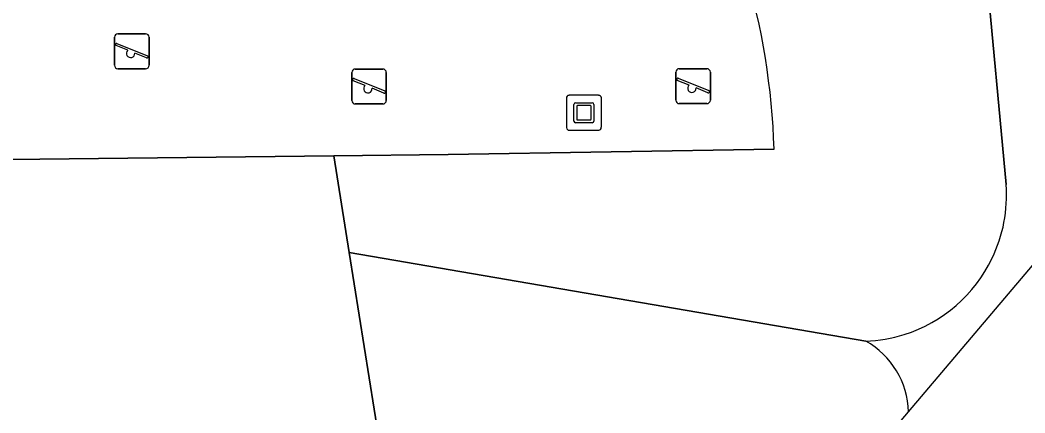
# Model space of a CAD drawing. Extents: x 156412 to 157779, y 382335 to 383768.
# Drawn here: x 157050.73 to 157079.52, y 382555.95 to 382567.2 of the extents above; entities that cross this region are included whole.
import ezdxf

# ---------------------------------------------------------------- set-up
doc = ezdxf.new("R2010")
doc.units = 0
for name, color, linetype in [('IMGEO_Berm_groen', 7, 'Continuous'), ('IMGEO_Groenvoorziening', 7, 'Continuous'), ('IMGEO_Kunstobject', 7, 'Continuous'), ('IMGEO_Speelvoorziening', 7, 'Continuous'), ('IMGEO_Terreindeel_zand', 7, 'Continuous')]:
    doc.layers.add(name, color=color, linetype=linetype)

msp = doc.modelspace()

# ---------------------------------------------------------------- linework, layer by layer
at = {"layer": 'IMGEO_Berm_groen'}
for points in [[(157074.961, 382558.008), (157060.161, 382560.549), (157061.023, 382555.16), (157061.158, 382553.088), (157061.114, 382551.013), (157060.892, 382548.95), (157060.494, 382546.913), (157059.923, 382544.917), (157059.182, 382542.978), (157058.277, 382541.11), (157057.216, 382539.327), (157056.005, 382537.641), (156893.199, 382344.307), (156887.078, 382336.95), (156888.962, 382335.351)], [(156888.962, 382335.351), (156893.579, 382340.772), (156916.206, 382367.343), (156936.316, 382390.956), (156977.262, 382439.269), (157000, 382466.098), (157028.733, 382500), (157076.181, 382555.983)]]:
    msp.add_lwpolyline(points, dxfattribs=at)
msp.add_arc((157073.817, 382555.939), 2.365, 1.0806, 61.0599, dxfattribs=at)
at = {"layer": 'IMGEO_Groenvoorziening'}
for points in [[(157056.005, 382537.641), (157057.216, 382539.327), (157058.277, 382541.11), (157059.182, 382542.978), (157059.923, 382544.917), (157060.494, 382546.913), (157060.892, 382548.95), (157061.114, 382551.013), (157061.158, 382553.088), (157061.023, 382555.16), (157060.161, 382560.549), (157059.718, 382563.318), (157044.542, 382563.143), (157058.303, 382579.294), (157050.943, 382585.546), (157026.802, 382557.033)], [(157076.181, 382555.983), (157091.257, 382573.771), (157097.102, 382580.668)], [(157078.416, 382569.94), (157078.401, 382568.75), (157078.985, 382562.493)], [(157078.985, 382562.493), (157078.401, 382568.75)], [(157072.334, 382563.503), (157062.998, 382563.356), (157059.718, 382563.318), (157060.161, 382560.549), (157074.961, 382558.008)]]:
    msp.add_lwpolyline(points, dxfattribs=at)
for centre, radius, start, end in [((157051.862, 382562.855), 20.483, 1.8129, 16.5076), ((157074.801, 382562.201), 4.194, 334.293, 3.9863), ((157074.801, 382562.201), 4.194, 334.293, 3.9863), ((157074.801, 382562.198), 4.192, 287.5312, 334.3357), ((157074.801, 382562.198), 4.192, 287.5312, 334.3357), ((157074.8, 382562.195), 4.19, 272.1961, 287.5531), ((157074.8, 382562.195), 4.19, 272.1961, 287.5531), ((157073.817, 382555.939), 2.365, 1.0806, 61.0599)]:
    msp.add_arc(centre, radius, start, end, dxfattribs=at)
at = {"layer": 'IMGEO_Kunstobject'}
for p, q in [((157066.385, 382564.965), (157066.385, 382564.124)), ((157066.385, 382564.965), (157066.385, 382564.124)), ((157067.301, 382565.049), (157066.46, 382565.049)), ((157067.301, 382565.049), (157066.46, 382565.049)), ((157067.385, 382564.133), (157067.385, 382564.974)), ((157067.385, 382564.133), (157067.385, 382564.974)), ((157066.599, 382564.313), (157066.599, 382564.787)), ((157066.649, 382564.837), (157067.123, 382564.837)), ((157066.679, 382564.737), (157066.679, 382564.363)), ((157067.073, 382564.757), (157066.699, 382564.757)), ((157067.093, 382564.363), (157067.093, 382564.737)), ((157067.173, 382564.787), (157067.173, 382564.313)), ((157066.699, 382564.343), (157067.073, 382564.343)), ((157066.469, 382564.049), (157067.31, 382564.049)), ((157066.469, 382564.049), (157067.31, 382564.049)), ((157067.123, 382564.263), (157066.649, 382564.263))]:
    msp.add_line(p, q, dxfattribs=at)
for centre, radius, start, end in [((157066.463, 382564.971), 0.0779, 92.4484, 184.2845), ((157066.463, 382564.971), 0.0779, 92.4484, 184.2845), ((157067.307, 382564.971), 0.0779, 2.4484, 94.2845), ((157067.307, 382564.971), 0.0779, 2.4484, 94.2845), ((157066.649, 382564.787), 0.05, 90, 180), ((157066.699, 382564.737), 0.02, 90, 180), ((157067.073, 382564.737), 0.02, 360, 90), ((157067.123, 382564.787), 0.05, 360, 90), ((157066.699, 382564.363), 0.02, 180, 270), ((157067.073, 382564.363), 0.02, 270, 0), ((157066.463, 382564.127), 0.0779, 182.4484, 274.2845), ((157066.463, 382564.127), 0.0779, 182.4484, 274.2845), ((157066.649, 382564.313), 0.05, 180, 270), ((157067.123, 382564.313), 0.05, 270, 0), ((157067.307, 382564.127), 0.0779, 272.4484, 4.2845), ((157067.307, 382564.127), 0.0779, 272.4484, 4.2845)]:
    msp.add_arc(centre, radius, start, end, dxfattribs=at)
at = {"layer": 'IMGEO_Speelvoorziening'}
for p, q in [((157053.437, 382565.911), (157053.437, 382566.711)), ((157053.437, 382566.711), (157053.437, 382565.911)), ((157053.537, 382566.811), (157054.327, 382566.811)), ((157054.327, 382566.811), (157053.537, 382566.811)), ((157054.427, 382566.711), (157054.427, 382565.911)), ((157054.427, 382565.911), (157054.427, 382566.711)), ((157053.82, 382566.339), (157053.481, 382566.476)), ((157053.506, 382566.536), (157054.382, 382566.183)), ((157054.358, 382566.123), (157054.018, 382566.26)), ((157054.327, 382565.811), (157053.537, 382565.811)), ((157053.537, 382565.811), (157054.327, 382565.811)), ((157060.334, 382565.802), (157061.124, 382565.802)), ((157061.124, 382565.802), (157060.334, 382565.802)), ((157069.618, 382565.812), (157070.408, 382565.812)), ((157070.408, 382565.812), (157069.618, 382565.812)), ((157060.234, 382564.902), (157060.234, 382565.702)), ((157060.234, 382565.702), (157060.234, 382564.902)), ((157060.303, 382565.527), (157061.179, 382565.174)), ((157061.224, 382565.702), (157061.224, 382564.902)), ((157061.224, 382564.902), (157061.224, 382565.702)), ((157069.518, 382564.912), (157069.518, 382565.712)), ((157069.518, 382565.712), (157069.518, 382564.912)), ((157069.901, 382565.34), (157069.562, 382565.477)), ((157069.587, 382565.537), (157070.463, 382565.184)), ((157070.508, 382565.712), (157070.508, 382564.912)), ((157070.508, 382564.912), (157070.508, 382565.712)), ((157060.617, 382565.33), (157060.278, 382565.467)), ((157061.155, 382565.114), (157060.815, 382565.251)), ((157070.439, 382565.124), (157070.099, 382565.261)), ((157061.124, 382564.802), (157060.334, 382564.802)), ((157060.334, 382564.802), (157061.124, 382564.802)), ((157070.408, 382564.812), (157069.618, 382564.812)), ((157069.618, 382564.812), (157070.408, 382564.812))]:
    msp.add_line(p, q, dxfattribs=at)
for centre, radius, start, end in [((157053.537, 382566.711), 0.1, 90, 180), ((157053.537, 382566.711), 0.1, 90, 180), ((157054.327, 382566.711), 0.1, 0, 90), ((157054.327, 382566.711), 0.1, 360, 90), ((157053.494, 382566.506), 0.0327, 68.078, 248.078), ((157053.899, 382566.249), 0.12, 130.9928, 5.1632), ((157054.37, 382566.153), 0.0327, 248.078, 68.078), ((157053.537, 382565.911), 0.1, 180, 270), ((157053.537, 382565.911), 0.1, 180, 270), ((157054.327, 382565.911), 0.1, 270, 0), ((157054.327, 382565.911), 0.1, 270, 0), ((157060.334, 382565.702), 0.1, 90, 180), ((157060.334, 382565.702), 0.1, 90, 180), ((157061.124, 382565.702), 0.1, 0, 90), ((157061.124, 382565.702), 0.1, 360, 90), ((157069.618, 382565.712), 0.1, 90, 180), ((157069.618, 382565.712), 0.1, 90, 180), ((157070.408, 382565.712), 0.1, 0, 90), ((157070.408, 382565.712), 0.1, 360, 90), ((157060.291, 382565.497), 0.0327, 68.078, 248.078), ((157069.575, 382565.507), 0.0327, 68.078, 248.078), ((157060.696, 382565.24), 0.12, 130.9928, 5.1632), ((157069.98, 382565.25), 0.12, 130.9928, 5.1632), ((157060.334, 382564.902), 0.1, 180, 270), ((157060.334, 382564.902), 0.1, 180, 270), ((157061.124, 382564.902), 0.1, 270, 0), ((157061.124, 382564.902), 0.1, 270, 0), ((157061.167, 382565.144), 0.0327, 248.078, 68.078), ((157069.618, 382564.912), 0.1, 180, 270), ((157069.618, 382564.912), 0.1, 180, 270), ((157070.408, 382564.912), 0.1, 270, 0), ((157070.408, 382564.912), 0.1, 270, 0), ((157070.451, 382565.154), 0.0327, 248.078, 68.078)]:
    msp.add_arc(centre, radius, start, end, dxfattribs=at)
at = {"layer": 'IMGEO_Terreindeel_zand'}
msp.add_lwpolyline([(157058.76, 382578.925), (157058.384, 382579.229), (157058.303, 382579.294), (157044.542, 382563.143), (157059.718, 382563.318), (157062.998, 382563.356), (157072.334, 382563.503)], dxfattribs=at)
msp.add_arc((157051.862, 382562.855), 20.483, 1.8129, 16.5076, dxfattribs=at)

doc.saveas('drawing.dxf')
